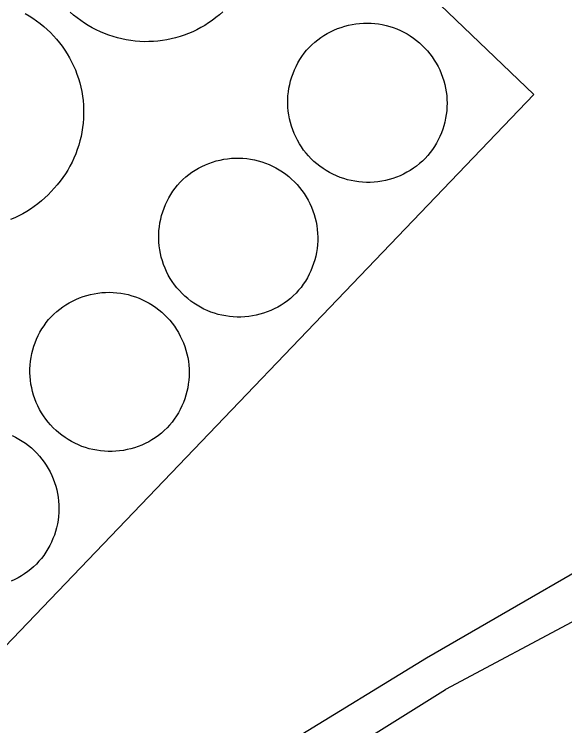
# Model space of a CAD drawing. Extents: x -679220 to -673243, y -1075091 to -1066557.
# Drawn here: x -677103.73 to -677079.92, y -1070689.74 to -1070658.96 of the extents above; entities that cross this region are included whole.
import ezdxf

# ---------------------------------------------------------------- set-up
doc = ezdxf.new("R2010")
doc.units = 0
doc.layers.add('Hranice parcel', color=7, linetype='Continuous')
doc.layers.add('Vnitřní kresba', color=7, linetype='Continuous')

msp = doc.modelspace()

# ---------------------------------------------------------------- linework, layer by layer
at = {"layer": 'Hranice parcel'}
msp.add_lwpolyline([(-677214.66, -1070738.21), (-677196.21, -1070738.39), (-677181.24, -1070737.55), (-677169.99, -1070735.15), (-677135.71, -1070722.94), (-677130.32, -1070719.97), (-677115.15, -1070707.42), (-677105.41, -1070699.25), (-677097.57, -1070693.96), (-677085.89, -1070686.8), (-677075.41, -1070680.75), (-677067.64, -1070676.6)], dxfattribs=at)
at = {"layer": 'Vnitřní kresba'}
for p, q in [((-677098.25, -1070646.15), (-677081.25, -1070662.43)), ((-677081.25, -1070662.43), (-677117.69, -1070700.47)), ((-677074.39, -1070682.47), (-677085.07, -1070688.17)), ((-677096.7, -1070695.42), (-677085.07, -1070688.17))]:
    msp.add_line(p, q, dxfattribs=at)
for points in [[(-677094.707, -1070658.857), (-677094.853, -1070658.987), (-677095.005, -1070659.112), (-677095.162, -1070659.229), (-677095.323, -1070659.341), (-677095.488, -1070659.446), (-677095.658, -1070659.544), (-677095.831, -1070659.635), (-677096.008, -1070659.72), (-677096.188, -1070659.797), (-677096.372, -1070659.866), (-677096.557, -1070659.929), (-677096.746, -1070659.984), (-677096.936, -1070660.031), (-677097.128, -1070660.07), (-677097.321, -1070660.102), (-677097.516, -1070660.126), (-677097.711, -1070660.142), (-677097.907, -1070660.15), (-677098.103, -1070660.151), (-677098.299, -1070660.143), (-677098.494, -1070660.128), (-677098.689, -1070660.104), (-677098.882, -1070660.073), (-677099.074, -1070660.034), (-677099.264, -1070659.988), (-677099.453, -1070659.934), (-677099.639, -1070659.872), (-677099.822, -1070659.803), (-677100.003, -1070659.726), (-677100.18, -1070659.643), (-677100.354, -1070659.552), (-677100.524, -1070659.454), (-677100.689, -1070659.35), (-677100.851, -1070659.239), (-677101.008, -1070659.122), (-677101.16, -1070658.998), (-677101.307, -1070658.868)], [(-677103.254, -1070658.939), (-677103.085, -1070659.037), (-677102.919, -1070659.141), (-677102.758, -1070659.252), (-677102.601, -1070659.369), (-677102.449, -1070659.493), (-677102.303, -1070659.622), (-677102.161, -1070659.757), (-677102.025, -1070659.898), (-677101.895, -1070660.044), (-677101.771, -1070660.195), (-677101.653, -1070660.351), (-677101.542, -1070660.512), (-677101.437, -1070660.677), (-677101.338, -1070660.846), (-677101.247, -1070661.019), (-677101.162, -1070661.195), (-677101.085, -1070661.375), (-677101.015, -1070661.558), (-677100.952, -1070661.743), (-677100.897, -1070661.931), (-677100.85, -1070662.12), (-677100.81, -1070662.312), (-677100.778, -1070662.505), (-677100.753, -1070662.699), (-677100.737, -1070662.894), (-677100.728, -1070663.089), (-677100.727, -1070663.285), (-677100.734, -1070663.48), (-677100.749, -1070663.675), (-677100.771, -1070663.87), (-677100.802, -1070664.063), (-677100.84, -1070664.255), (-677100.886, -1070664.445), (-677100.939, -1070664.633), (-677101, -1070664.819), (-677101.069, -1070665.002), (-677101.144, -1070665.183), (-677101.227, -1070665.36), (-677101.317, -1070665.534), (-677101.414, -1070665.704), (-677101.517, -1070665.87), (-677101.627, -1070666.031), (-677101.744, -1070666.188), (-677101.867, -1070666.341), (-677101.995, -1070666.488), (-677102.13, -1070666.63)], [(-677090.97, -1070660.4), (-677090.853, -1070660.285), (-677090.73, -1070660.175), (-677090.602, -1070660.072), (-677090.47, -1070659.975), (-677090.333, -1070659.884), (-677090.192, -1070659.799), (-677090.047, -1070659.722), (-677089.898, -1070659.651), (-677089.747, -1070659.587), (-677089.592, -1070659.531), (-677089.435, -1070659.482), (-677089.276, -1070659.441), (-677089.115, -1070659.407), (-677088.953, -1070659.381), (-677088.79, -1070659.362), (-677088.626, -1070659.351), (-677088.461, -1070659.348), (-677088.297, -1070659.353), (-677088.133, -1070659.366), (-677087.97, -1070659.386), (-677087.808, -1070659.414), (-677087.647, -1070659.45), (-677087.489, -1070659.493), (-677087.332, -1070659.544), (-677087.178, -1070659.602), (-677087.027, -1070659.667), (-677086.88, -1070659.739), (-677086.736, -1070659.818), (-677086.596, -1070659.904), (-677086.46, -1070659.997), (-677086.328, -1070660.095), (-677086.202, -1070660.2), (-677086.08, -1070660.311), (-677085.964, -1070660.427), (-677085.854, -1070660.549), (-677085.749, -1070660.676), (-677085.651, -1070660.808), (-677085.558, -1070660.944), (-677085.473, -1070661.084), (-677085.394, -1070661.229), (-677085.322, -1070661.376), (-677085.257, -1070661.528), (-677085.2, -1070661.682), (-677085.149, -1070661.838), (-677085.107, -1070661.997), (-677085.071, -1070662.157), (-677085.044, -1070662.319), (-677085.024, -1070662.483), (-677085.012, -1070662.647), (-677085.007, -1070662.811), (-677085.011, -1070662.975), (-677085.022, -1070663.139), (-677085.041, -1070663.303), (-677085.068, -1070663.465), (-677085.102, -1070663.626), (-677085.144, -1070663.785), (-677085.193, -1070663.941), (-677085.25, -1070664.096), (-677085.314, -1070664.247), (-677085.385, -1070664.396), (-677085.463, -1070664.54), (-677085.547, -1070664.681), (-677085.639, -1070664.818), (-677085.736, -1070664.95), (-677085.84, -1070665.078), (-677085.95, -1070665.2)], [(-677085.95, -1070665.2), (-677086.069, -1070665.316), (-677086.194, -1070665.426), (-677086.324, -1070665.529), (-677086.459, -1070665.627), (-677086.598, -1070665.718), (-677086.742, -1070665.802), (-677086.889, -1070665.879), (-677087.04, -1070665.949), (-677087.194, -1070666.011), (-677087.351, -1070666.067), (-677087.51, -1070666.114), (-677087.672, -1070666.154), (-677087.835, -1070666.186), (-677087.999, -1070666.211), (-677088.165, -1070666.227), (-677088.331, -1070666.236), (-677088.497, -1070666.236), (-677088.664, -1070666.229), (-677088.829, -1070666.213), (-677088.994, -1070666.19), (-677089.157, -1070666.159), (-677089.319, -1070666.12), (-677089.479, -1070666.073), (-677089.636, -1070666.019), (-677089.79, -1070665.958), (-677089.942, -1070665.889), (-677090.089, -1070665.812), (-677090.233, -1070665.729), (-677090.373, -1070665.639), (-677090.509, -1070665.543), (-677090.639, -1070665.44), (-677090.765, -1070665.331), (-677090.885, -1070665.216), (-677091, -1070665.095), (-677091.108, -1070664.969), (-677091.211, -1070664.839), (-677091.307, -1070664.703), (-677091.396, -1070664.563), (-677091.479, -1070664.418), (-677091.555, -1070664.27), (-677091.623, -1070664.119), (-677091.685, -1070663.964), (-677091.738, -1070663.807), (-677091.784, -1070663.647), (-677091.823, -1070663.485), (-677091.853, -1070663.322), (-677091.876, -1070663.157), (-677091.891, -1070662.991), (-677091.898, -1070662.825), (-677091.897, -1070662.659), (-677091.888, -1070662.493), (-677091.871, -1070662.327), (-677091.846, -1070662.163), (-677091.813, -1070662), (-677091.773, -1070661.838), (-677091.725, -1070661.679), (-677091.669, -1070661.523), (-677091.606, -1070661.369), (-677091.536, -1070661.218), (-677091.458, -1070661.071), (-677091.374, -1070660.928), (-677091.282, -1070660.789), (-677091.184, -1070660.654), (-677091.08, -1070660.525), (-677090.97, -1070660.4)], [(-677096.55, -1070666.23), (-677096.431, -1070666.114), (-677096.306, -1070666.003), (-677096.176, -1070665.899), (-677096.041, -1070665.801), (-677095.902, -1070665.71), (-677095.759, -1070665.625), (-677095.611, -1070665.548), (-677095.46, -1070665.477), (-677095.306, -1070665.414), (-677095.149, -1070665.359), (-677094.99, -1070665.311), (-677094.828, -1070665.27), (-677094.665, -1070665.238), (-677094.5, -1070665.213), (-677094.334, -1070665.196), (-677094.168, -1070665.188), (-677094.001, -1070665.187), (-677093.835, -1070665.194), (-677093.669, -1070665.21), (-677093.504, -1070665.233), (-677093.34, -1070665.264), (-677093.178, -1070665.303), (-677093.018, -1070665.349), (-677092.861, -1070665.404), (-677092.706, -1070665.465), (-677092.555, -1070665.535), (-677092.407, -1070665.611), (-677092.262, -1070665.694), (-677092.122, -1070665.784), (-677091.987, -1070665.881), (-677091.856, -1070665.984), (-677091.73, -1070666.094), (-677091.61, -1070666.209), (-677091.495, -1070666.33), (-677091.387, -1070666.456), (-677091.284, -1070666.587), (-677091.188, -1070666.723), (-677091.099, -1070666.864), (-677091.016, -1070667.009), (-677090.941, -1070667.157), (-677090.872, -1070667.309), (-677090.811, -1070667.464), (-677090.758, -1070667.622), (-677090.712, -1070667.782), (-677090.674, -1070667.944), (-677090.644, -1070668.108), (-677090.621, -1070668.273), (-677090.607, -1070668.439), (-677090.601, -1070668.605), (-677090.602, -1070668.772), (-677090.612, -1070668.938), (-677090.629, -1070669.104), (-677090.655, -1070669.268), (-677090.688, -1070669.432), (-677090.729, -1070669.593), (-677090.778, -1070669.752), (-677090.835, -1070669.909), (-677090.898, -1070670.063), (-677090.97, -1070670.213), (-677091.048, -1070670.36), (-677091.133, -1070670.503), (-677091.225, -1070670.642), (-677091.324, -1070670.777), (-677091.429, -1070670.906), (-677091.54, -1070671.03)], [(-677091.54, -1070671.03), (-677091.659, -1070671.145), (-677091.784, -1070671.255), (-677091.914, -1070671.359), (-677092.049, -1070671.456), (-677092.188, -1070671.546), (-677092.332, -1070671.63), (-677092.479, -1070671.707), (-677092.63, -1070671.777), (-677092.784, -1070671.839), (-677092.94, -1070671.894), (-677093.1, -1070671.942), (-677093.261, -1070671.982), (-677093.424, -1070672.014), (-677093.588, -1070672.038), (-677093.754, -1070672.054), (-677093.92, -1070672.062), (-677094.086, -1070672.063), (-677094.252, -1070672.055), (-677094.417, -1070672.04), (-677094.582, -1070672.016), (-677094.745, -1070671.985), (-677094.906, -1070671.946), (-677095.066, -1070671.899), (-677095.223, -1070671.845), (-677095.377, -1070671.783), (-677095.528, -1070671.714), (-677095.676, -1070671.638), (-677095.82, -1070671.555), (-677095.959, -1070671.465), (-677096.094, -1070671.368), (-677096.225, -1070671.265), (-677096.35, -1070671.156), (-677096.47, -1070671.041), (-677096.584, -1070670.921), (-677096.693, -1070670.795), (-677096.795, -1070670.664), (-677096.891, -1070670.528), (-677096.98, -1070670.388), (-677097.063, -1070670.244), (-677097.138, -1070670.096), (-677097.207, -1070669.944), (-677097.267, -1070669.79), (-677097.321, -1070669.632), (-677097.367, -1070669.473), (-677097.405, -1070669.311), (-677097.436, -1070669.148), (-677097.458, -1070668.983), (-677097.473, -1070668.818), (-677097.48, -1070668.652), (-677097.478, -1070668.486), (-677097.469, -1070668.32), (-677097.452, -1070668.154), (-677097.427, -1070667.99), (-677097.394, -1070667.827), (-677097.354, -1070667.666), (-677097.305, -1070667.507), (-677097.25, -1070667.351), (-677097.186, -1070667.197), (-677097.116, -1070667.047), (-677097.038, -1070666.9), (-677096.954, -1070666.757), (-677096.862, -1070666.618), (-677096.764, -1070666.484), (-677096.66, -1070666.354), (-677096.55, -1070666.23)], [(-677102.13, -1070666.63), (-677102.266, -1070666.771), (-677102.407, -1070666.907), (-677102.554, -1070667.037), (-677102.705, -1070667.16), (-677102.862, -1070667.278), (-677103.023, -1070667.389), (-677103.188, -1070667.494), (-677103.358, -1070667.592), (-677103.531, -1070667.683), (-677103.708, -1070667.767), (-677103.888, -1070667.844)], [(-677102.13, -1070672.05), (-677102.013, -1070671.934), (-677101.89, -1070671.824), (-677101.762, -1070671.72), (-677101.629, -1070671.622), (-677101.492, -1070671.531), (-677101.351, -1070671.446), (-677101.206, -1070671.368), (-677101.057, -1070671.297), (-677100.905, -1070671.233), (-677100.75, -1070671.177), (-677100.593, -1070671.127), (-677100.433, -1070671.086), (-677100.272, -1070671.052), (-677100.109, -1070671.025), (-677099.945, -1070671.006), (-677099.781, -1070670.996), (-677099.616, -1070670.993), (-677099.451, -1070670.997), (-677099.287, -1070671.01), (-677099.123, -1070671.03), (-677098.961, -1070671.059), (-677098.8, -1070671.094), (-677098.641, -1070671.138), (-677098.484, -1070671.189), (-677098.33, -1070671.247), (-677098.179, -1070671.313), (-677098.031, -1070671.385), (-677097.886, -1070671.465), (-677097.746, -1070671.551), (-677097.61, -1070671.644), (-677097.478, -1070671.743), (-677097.351, -1070671.849), (-677097.23, -1070671.96), (-677097.114, -1070672.077), (-677097.003, -1070672.2), (-677096.899, -1070672.327), (-677096.8, -1070672.459), (-677096.708, -1070672.596), (-677096.623, -1070672.737), (-677096.544, -1070672.882), (-677096.472, -1070673.03), (-677096.408, -1070673.182), (-677096.351, -1070673.337), (-677096.301, -1070673.494), (-677096.258, -1070673.653), (-677096.224, -1070673.814), (-677096.197, -1070673.977), (-677096.177, -1070674.141), (-677096.166, -1070674.305), (-677096.162, -1070674.47), (-677096.166, -1070674.635), (-677096.178, -1070674.799), (-677096.198, -1070674.963), (-677096.225, -1070675.125), (-677096.261, -1070675.286), (-677096.303, -1070675.446), (-677096.354, -1070675.603), (-677096.411, -1070675.757), (-677096.476, -1070675.909), (-677096.548, -1070676.057), (-677096.627, -1070676.201), (-677096.713, -1070676.342), (-677096.806, -1070676.479), (-677096.904, -1070676.611), (-677097.009, -1070676.738), (-677097.12, -1070676.86)], [(-677097.12, -1070676.86), (-677097.24, -1070676.974), (-677097.365, -1070677.083), (-677097.495, -1070677.185), (-677097.63, -1070677.281), (-677097.77, -1070677.371), (-677097.913, -1070677.453), (-677098.061, -1070677.529), (-677098.211, -1070677.598), (-677098.365, -1070677.659), (-677098.522, -1070677.713), (-677098.681, -1070677.76), (-677098.842, -1070677.798), (-677099.005, -1070677.83), (-677099.169, -1070677.853), (-677099.334, -1070677.868), (-677099.499, -1070677.876), (-677099.665, -1070677.876), (-677099.83, -1070677.867), (-677099.995, -1070677.851), (-677100.159, -1070677.827), (-677100.322, -1070677.796), (-677100.483, -1070677.756), (-677100.641, -1070677.709), (-677100.798, -1070677.655), (-677100.951, -1070677.593), (-677101.102, -1070677.523), (-677101.249, -1070677.447), (-677101.392, -1070677.364), (-677101.531, -1070677.274), (-677101.666, -1070677.177), (-677101.796, -1070677.075), (-677101.921, -1070676.966), (-677102.04, -1070676.851), (-677102.154, -1070676.731), (-677102.262, -1070676.605), (-677102.364, -1070676.474), (-677102.46, -1070676.339), (-677102.549, -1070676.199), (-677102.631, -1070676.056), (-677102.706, -1070675.908), (-677102.774, -1070675.757), (-677102.835, -1070675.603), (-677102.889, -1070675.446), (-677102.935, -1070675.287), (-677102.973, -1070675.126), (-677103.004, -1070674.963), (-677103.026, -1070674.799), (-677103.041, -1070674.634), (-677103.048, -1070674.468), (-677103.047, -1070674.303), (-677103.039, -1070674.137), (-677103.022, -1070673.973), (-677102.998, -1070673.809), (-677102.965, -1070673.646), (-677102.925, -1070673.485), (-677102.878, -1070673.327), (-677102.823, -1070673.171), (-677102.76, -1070673.017), (-677102.69, -1070672.867), (-677102.614, -1070672.72), (-677102.53, -1070672.577), (-677102.44, -1070672.438), (-677102.343, -1070672.304), (-677102.239, -1070672.174), (-677102.13, -1070672.05)], [(-677103.819, -1070677.186), (-677103.671, -1070677.259), (-677103.525, -1070677.339), (-677103.384, -1070677.425), (-677103.247, -1070677.518), (-677103.115, -1070677.618), (-677102.988, -1070677.723), (-677102.865, -1070677.835), (-677102.749, -1070677.952), (-677102.638, -1070678.075), (-677102.532, -1070678.203), (-677102.434, -1070678.336), (-677102.341, -1070678.473), (-677102.256, -1070678.615), (-677102.177, -1070678.76), (-677102.105, -1070678.909), (-677102.04, -1070679.062), (-677101.983, -1070679.217), (-677101.933, -1070679.375), (-677101.891, -1070679.535), (-677101.856, -1070679.697), (-677101.829, -1070679.86), (-677101.811, -1070680.025), (-677101.799, -1070680.19), (-677101.796, -1070680.355), (-677101.801, -1070680.521), (-677101.813, -1070680.686), (-677101.834, -1070680.85), (-677101.862, -1070681.013), (-677101.898, -1070681.175), (-677101.942, -1070681.335), (-677101.993, -1070681.492), (-677102.052, -1070681.647), (-677102.118, -1070681.799), (-677102.191, -1070681.947), (-677102.271, -1070682.092), (-677102.358, -1070682.233), (-677102.452, -1070682.369), (-677102.552, -1070682.501), (-677102.658, -1070682.628), (-677102.77, -1070682.75)], [(-677102.77, -1070682.75), (-677102.89, -1070682.864), (-677103.015, -1070682.972), (-677103.145, -1070683.074), (-677103.28, -1070683.17), (-677103.419, -1070683.259), (-677103.562, -1070683.341), (-677103.709, -1070683.417), (-677103.86, -1070683.485)]]:
    msp.add_lwpolyline(points, dxfattribs=at)

doc.saveas('drawing.dxf')
